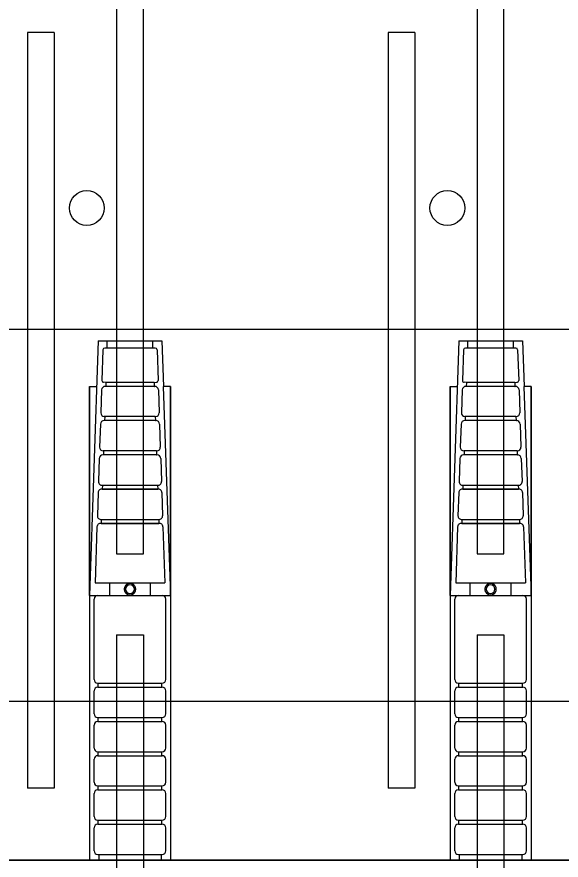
# Model space of a CAD drawing. Extents: x 641328 to 643024, y 298283 to 300065.
# Drawn here: x 642621.2 to 642658.9, y 299659.4 to 299717.9 of the extents above; entities that cross this region are included whole.
import ezdxf

# ---------------------------------------------------------------- set-up
doc = ezdxf.new("R2010")
doc.units = 0
doc.layers.add('2', color=7, linetype='Continuous')
doc.layers.add('63', color=7, linetype='Continuous')

msp = doc.modelspace()

# ---------------------------------------------------------------- linework, layer by layer
at = {"layer": '2'}
for p, q in [((642628.123, 299738.468), (642628.123, 299680.655)), ((642629.973, 299680.655), (642629.973, 299738.468)), ((642653.123, 299738.468), (642653.123, 299680.655)), ((642654.973, 299680.655), (642654.973, 299738.468)), ((642621.952, 299716.797), (642621.952, 299664.413)), ((642623.802, 299716.797), (642621.952, 299716.797)), ((642623.802, 299716.797), (642623.802, 299664.413)), ((642646.952, 299716.797), (642646.952, 299664.413)), ((642648.802, 299716.797), (642646.952, 299716.797)), ((642648.802, 299716.797), (642648.802, 299664.413)), ((642687.271, 299696.199), (642584.298, 299696.199)), ((642626.847, 299695.413), (642626.247, 299677.765)), ((642626.847, 299695.413), (642631.259, 299695.413)), ((642627.47, 299694.915), (642627.47, 299695.413)), ((642630.626, 299694.915), (642630.626, 299695.413)), ((642631.259, 299695.413), (642631.367, 299692.241)), ((642651.847, 299695.413), (642651.247, 299677.765)), ((642651.847, 299695.413), (642656.259, 299695.413)), ((642652.47, 299694.915), (642652.47, 299695.413)), ((642655.626, 299694.915), (642655.626, 299695.413)), ((642656.259, 299695.413), (642656.367, 299692.241)), ((642627.172, 299694.794), (642627.101, 299692.669)), ((642630.798, 299694.915), (642627.298, 299694.915)), ((642630.923, 299694.794), (642630.995, 299692.669)), ((642652.172, 299694.794), (642652.101, 299692.669)), ((642655.798, 299694.915), (642652.298, 299694.915)), ((642655.923, 299694.794), (642655.995, 299692.669)), ((642626.234, 299692.241), (642626.234, 299659.413)), ((642626.247, 299692.241), (642626.234, 299692.241)), ((642626.247, 299677.765), (642626.247, 299692.241)), ((642626.247, 299692.241), (642626.739, 299692.241)), ((642627.079, 299692.015), (642627.025, 299690.418)), ((642627.373, 299692.534), (642627.222, 299692.539)), ((642630.766, 299692.258), (642627.33, 299692.258)), ((642627.364, 299692.257), (642627.338, 299692.257)), ((642627.373, 299692.534), (642627.364, 299692.257)), ((642630.732, 299692.257), (642627.364, 299692.257)), ((642630.722, 299692.534), (642627.373, 299692.534)), ((642630.722, 299692.534), (642630.873, 299692.539)), ((642630.722, 299692.534), (642630.732, 299692.257)), ((642630.732, 299692.257), (642630.757, 299692.257)), ((642631.017, 299692.015), (642631.07, 299690.418)), ((642631.356, 299692.241), (642631.849, 299677.765)), ((642631.849, 299692.241), (642631.356, 299692.241)), ((642631.849, 299677.765), (642631.849, 299692.241)), ((642631.862, 299692.241), (642631.849, 299692.241)), ((642631.862, 299692.241), (642631.862, 299659.413)), ((642651.234, 299692.241), (642651.234, 299659.413)), ((642651.247, 299692.241), (642651.234, 299692.241)), ((642651.247, 299677.765), (642651.247, 299692.241)), ((642651.247, 299692.241), (642651.739, 299692.241)), ((642652.079, 299692.015), (642652.025, 299690.418)), ((642652.373, 299692.534), (642652.222, 299692.539)), ((642655.766, 299692.258), (642652.33, 299692.258)), ((642652.364, 299692.257), (642652.338, 299692.257)), ((642652.373, 299692.534), (642652.364, 299692.257)), ((642655.732, 299692.257), (642652.364, 299692.257)), ((642655.722, 299692.534), (642652.373, 299692.534)), ((642655.722, 299692.534), (642655.873, 299692.539)), ((642655.722, 299692.534), (642655.732, 299692.257)), ((642655.732, 299692.257), (642655.757, 299692.257)), ((642656.017, 299692.015), (642656.07, 299690.418)), ((642656.356, 299692.241), (642656.849, 299677.765)), ((642656.849, 299692.241), (642656.356, 299692.241)), ((642656.849, 299677.765), (642656.849, 299692.241)), ((642656.862, 299692.241), (642656.849, 299692.241)), ((642656.862, 299692.241), (642656.862, 299659.413)), ((642630.845, 299689.882), (642627.25, 299689.882)), ((642627.284, 299689.881), (642627.258, 299689.881)), ((642627.293, 299690.158), (642627.268, 299690.159)), ((642627.293, 299690.158), (642627.284, 299689.881)), ((642630.811, 299689.881), (642627.284, 299689.881)), ((642630.802, 299690.158), (642627.293, 299690.158)), ((642630.802, 299690.158), (642630.828, 299690.159)), ((642630.802, 299690.158), (642630.811, 299689.881)), ((642630.811, 299689.881), (642630.837, 299689.881)), ((642655.845, 299689.882), (642652.25, 299689.882)), ((642652.284, 299689.881), (642652.258, 299689.881)), ((642652.293, 299690.158), (642652.268, 299690.159)), ((642652.293, 299690.158), (642652.284, 299689.881)), ((642655.811, 299689.881), (642652.284, 299689.881)), ((642655.802, 299690.158), (642652.293, 299690.158)), ((642655.802, 299690.158), (642655.828, 299690.159)), ((642655.802, 299690.158), (642655.811, 299689.881)), ((642655.811, 299689.881), (642655.837, 299689.881)), ((642626.999, 299689.639), (642626.945, 299688.042)), ((642631.097, 299689.639), (642631.15, 299688.042)), ((642651.999, 299689.639), (642651.945, 299688.042)), ((642656.097, 299689.639), (642656.15, 299688.042)), ((642630.925, 299687.506), (642627.17, 299687.506)), ((642627.204, 299687.505), (642627.179, 299687.505)), ((642627.213, 299687.782), (642627.188, 299687.783)), ((642627.213, 299687.782), (642627.204, 299687.505)), ((642630.891, 299687.505), (642627.204, 299687.505)), ((642630.882, 299687.782), (642627.213, 299687.782)), ((642630.882, 299687.782), (642630.907, 299687.783)), ((642630.882, 299687.782), (642630.891, 299687.505)), ((642630.891, 299687.505), (642630.917, 299687.505)), ((642655.925, 299687.506), (642652.17, 299687.506)), ((642652.204, 299687.505), (642652.179, 299687.505)), ((642652.213, 299687.782), (642652.188, 299687.783)), ((642652.213, 299687.782), (642652.204, 299687.505)), ((642655.891, 299687.505), (642652.204, 299687.505)), ((642655.882, 299687.782), (642652.213, 299687.782)), ((642655.882, 299687.782), (642655.907, 299687.783)), ((642655.882, 299687.782), (642655.891, 299687.505)), ((642655.891, 299687.505), (642655.917, 299687.505)), ((642626.919, 299687.263), (642626.865, 299685.657)), ((642631.176, 299687.263), (642631.23, 299685.657)), ((642651.919, 299687.263), (642651.865, 299685.657)), ((642656.176, 299687.263), (642656.23, 299685.657)), ((642631.014, 299685.135), (642627.082, 299685.135)), ((642627.107, 299685.407), (642630.988, 299685.407)), ((642627.134, 299685.408), (642627.124, 299685.131)), ((642627.124, 299685.131), (642630.971, 299685.131)), ((642627.134, 299685.408), (642630.962, 299685.408)), ((642630.962, 299685.408), (642630.971, 299685.131)), ((642656.014, 299685.135), (642652.082, 299685.135)), ((642652.107, 299685.407), (642655.988, 299685.407)), ((642652.134, 299685.408), (642652.124, 299685.131)), ((642652.124, 299685.131), (642655.971, 299685.131)), ((642652.134, 299685.408), (642655.962, 299685.408)), ((642655.962, 299685.408), (642655.971, 299685.131)), ((642626.84, 299684.9), (642626.785, 299683.283)), ((642631.256, 299684.9), (642631.31, 299683.283)), ((642651.84, 299684.9), (642651.785, 299683.283)), ((642656.256, 299684.9), (642656.31, 299683.283)), ((642631.093, 299682.76), (642627.002, 299682.76)), ((642627.027, 299683.032), (642631.068, 299683.032)), ((642627.054, 299683.034), (642627.045, 299682.757)), ((642627.045, 299682.757), (642631.051, 299682.757)), ((642627.054, 299683.034), (642631.041, 299683.034)), ((642631.041, 299683.034), (642631.051, 299682.757)), ((642656.093, 299682.76), (642652.002, 299682.76)), ((642652.027, 299683.032), (642656.068, 299683.032)), ((642652.054, 299683.034), (642652.045, 299682.757)), ((642652.045, 299682.757), (642656.051, 299682.757)), ((642652.054, 299683.034), (642656.041, 299683.034)), ((642656.041, 299683.034), (642656.051, 299682.757)), ((642626.76, 299682.526), (642626.629, 299678.629)), ((642631.335, 299682.526), (642631.466, 299678.629)), ((642651.76, 299682.526), (642651.629, 299678.629)), ((642656.335, 299682.526), (642656.466, 299678.629)), ((642628.123, 299680.655), (642629.973, 299680.655)), ((642653.123, 299680.655), (642654.973, 299680.655)), ((642626.629, 299678.629), (642631.466, 299678.629)), ((642651.629, 299678.629), (642656.466, 299678.629)), ((642626.247, 299677.765), (642628.778, 299677.765)), ((642626.56, 299671.932), (642626.56, 299677.513)), ((642628.778, 299677.765), (642629.317, 299677.765)), ((642629.317, 299677.765), (642631.849, 299677.765)), ((642631.535, 299671.932), (642631.535, 299677.513)), ((642651.247, 299677.765), (642653.778, 299677.765)), ((642651.56, 299671.932), (642651.56, 299677.513)), ((642653.778, 299677.765), (642654.317, 299677.765)), ((642654.317, 299677.765), (642656.849, 299677.765)), ((642656.535, 299671.932), (642656.535, 299677.513)), ((642628.123, 299675.026), (642628.123, 299606.287)), ((642628.123, 299675.026), (642629.973, 299675.026)), ((642629.973, 299675.026), (642629.973, 299604.144)), ((642653.123, 299675.026), (642653.123, 299602.885)), ((642653.123, 299675.026), (642654.973, 299675.026)), ((642654.973, 299675.026), (642654.973, 299602.885)), ((642626.812, 299671.681), (642631.284, 299671.681)), ((642626.84, 299671.404), (642626.84, 299671.681)), ((642631.256, 299671.404), (642631.256, 299671.681)), ((642651.812, 299671.681), (642656.284, 299671.681)), ((642651.84, 299671.404), (642651.84, 299671.681)), ((642656.256, 299671.404), (642656.256, 299671.681)), ((642626.56, 299669.558), (642626.56, 299671.153)), ((642626.812, 299671.404), (642631.284, 299671.404)), ((642631.535, 299669.558), (642631.535, 299671.153)), ((642651.56, 299669.558), (642651.56, 299671.153)), ((642651.812, 299671.404), (642656.284, 299671.404)), ((642656.535, 299669.558), (642656.535, 299671.153)), ((642687.271, 299670.413), (642584.298, 299670.413)), ((642626.812, 299669.306), (642631.284, 299669.306)), ((642626.84, 299669.029), (642626.84, 299669.306)), ((642631.256, 299669.029), (642631.256, 299669.306)), ((642651.812, 299669.306), (642656.284, 299669.306)), ((642651.84, 299669.029), (642651.84, 299669.306)), ((642656.256, 299669.029), (642656.256, 299669.306)), ((642626.56, 299667.183), (642626.56, 299668.778)), ((642626.812, 299669.029), (642631.284, 299669.029)), ((642631.535, 299667.183), (642631.535, 299668.778)), ((642651.56, 299667.183), (642651.56, 299668.778)), ((642651.812, 299669.029), (642656.284, 299669.029)), ((642656.535, 299667.183), (642656.535, 299668.778)), ((642626.812, 299666.932), (642631.284, 299666.932)), ((642626.84, 299666.655), (642626.84, 299666.932)), ((642631.256, 299666.655), (642631.256, 299666.932)), ((642651.812, 299666.932), (642656.284, 299666.932)), ((642651.84, 299666.655), (642651.84, 299666.932)), ((642656.256, 299666.655), (642656.256, 299666.932)), ((642626.56, 299664.809), (642626.56, 299666.404)), ((642626.812, 299666.655), (642631.284, 299666.655)), ((642631.535, 299664.809), (642631.535, 299666.404)), ((642651.56, 299664.809), (642651.56, 299666.404)), ((642651.812, 299666.655), (642656.284, 299666.655)), ((642656.535, 299664.809), (642656.535, 299666.404)), ((642626.812, 299664.558), (642631.284, 299664.558)), ((642626.84, 299664.281), (642626.84, 299664.558)), ((642631.256, 299664.281), (642631.256, 299664.558)), ((642651.812, 299664.558), (642656.284, 299664.558)), ((642651.84, 299664.281), (642651.84, 299664.558)), ((642656.256, 299664.281), (642656.256, 299664.558)), ((642626.56, 299662.434), (642626.56, 299664.029)), ((642626.812, 299664.281), (642631.284, 299664.281)), ((642631.535, 299662.434), (642631.535, 299664.029)), ((642651.56, 299662.434), (642651.56, 299664.029)), ((642651.812, 299664.281), (642656.284, 299664.281)), ((642656.535, 299662.434), (642656.535, 299664.029)), ((642626.812, 299662.183), (642631.284, 299662.183)), ((642626.84, 299661.906), (642626.84, 299662.183)), ((642631.256, 299661.906), (642631.256, 299662.183)), ((642651.812, 299662.183), (642656.284, 299662.183)), ((642651.84, 299661.906), (642651.84, 299662.183)), ((642656.256, 299661.906), (642656.256, 299662.183)), ((642626.56, 299660.06), (642626.56, 299661.655)), ((642626.812, 299661.906), (642631.284, 299661.906)), ((642631.535, 299660.06), (642631.535, 299661.655)), ((642651.56, 299660.06), (642651.56, 299661.655)), ((642651.812, 299661.906), (642656.284, 299661.906)), ((642656.535, 299660.06), (642656.535, 299661.655)), ((642584.298, 299659.413), (642687.271, 299659.413)), ((642687.271, 299659.413), (642584.298, 299659.413)), ((642626.234, 299659.413), (642631.862, 299659.413)), ((642626.812, 299659.809), (642631.284, 299659.809)), ((642626.877, 299659.809), (642626.877, 299659.413)), ((642631.219, 299659.809), (642631.219, 299659.413)), ((642651.234, 299659.413), (642656.862, 299659.413)), ((642651.812, 299659.809), (642656.284, 299659.809)), ((642651.877, 299659.809), (642651.877, 299659.413)), ((642656.219, 299659.809), (642656.219, 299659.413))]:
    msp.add_line(p, q, dxfattribs=at)
for centre in [(642626.052, 299704.624), (642651.052, 299704.624)]:
    msp.add_circle(centre, 1.207, dxfattribs=at)
for centre, radius, start, end in [((642627.298, 299694.79), 0.126, 88.07564, 178.07564), ((642630.798, 299694.79), 0.126, 1.92436, 91.92436), ((642652.298, 299694.79), 0.126, 88.07564, 178.07564), ((642655.798, 299694.79), 0.126, 1.92436, 91.92436), ((642627.226, 299692.664), 0.126, 178.07564, 268.07564), ((642630.869, 299692.664), 0.126, 271.92436, 1.92436), ((642652.226, 299692.664), 0.126, 178.07564, 268.07564), ((642655.869, 299692.664), 0.126, 271.92436, 1.92436), ((642627.33, 299692.006), 0.251, 88.07564, 178.07564), ((642630.766, 299692.006), 0.251, 1.92436, 91.92436), ((642652.33, 299692.006), 0.251, 88.07564, 178.07564), ((642655.766, 299692.006), 0.251, 1.92436, 91.92436), ((642627.276, 299690.41), 0.251, 178.07564, 268.07564), ((642630.819, 299690.41), 0.251, 271.92436, 1.92436), ((642652.276, 299690.41), 0.251, 178.07564, 268.07564), ((642655.819, 299690.41), 0.251, 271.92436, 1.92436), ((642627.25, 299689.63), 0.251, 88.07564, 178.07564), ((642630.845, 299689.63), 0.251, 1.92436, 91.92436), ((642652.25, 299689.63), 0.251, 88.07564, 178.07564), ((642655.845, 299689.63), 0.251, 1.92436, 91.92436), ((642627.196, 299688.034), 0.251, 178.07564, 268.07564), ((642630.899, 299688.034), 0.251, 271.92436, 1.92436), ((642652.196, 299688.034), 0.251, 178.07564, 268.07564), ((642655.899, 299688.034), 0.251, 271.92436, 1.92436), ((642627.17, 299687.254), 0.251, 88.07564, 178.07564), ((642630.925, 299687.254), 0.251, 1.92436, 91.92436), ((642652.17, 299687.254), 0.251, 88.07564, 178.07564), ((642655.925, 299687.254), 0.251, 1.92436, 91.92436), ((642627.107, 299685.649), 0.242, 178.07564, 276.28199), ((642630.988, 299685.649), 0.242, 263.71801, 1.92436), ((642652.107, 299685.649), 0.242, 178.07564, 276.28199), ((642655.988, 299685.649), 0.242, 263.71801, 1.92436), ((642627.082, 299684.892), 0.242, 79.86929, 178.07564), ((642631.014, 299684.892), 0.242, 1.92436, 100.13071), ((642652.082, 299684.892), 0.242, 79.86929, 178.07564), ((642656.014, 299684.892), 0.242, 1.92436, 100.13071), ((642627.027, 299683.275), 0.242, 178.07564, 276.28199), ((642631.068, 299683.275), 0.242, 263.71801, 1.92436), ((642652.027, 299683.275), 0.242, 178.07564, 276.28199), ((642656.068, 299683.275), 0.242, 263.71801, 1.92436), ((642627.002, 299682.518), 0.242, 79.86929, 178.07564), ((642631.093, 299682.518), 0.242, 1.92436, 100.13071), ((642652.002, 299682.518), 0.242, 79.86929, 178.07564), ((642656.093, 299682.518), 0.242, 1.92436, 100.13071), ((642629.048, 299678.197), 0.302, 0, 180), ((642629.048, 299678.197), 0.302, 180, 0), ((642654.048, 299678.197), 0.302, 0, 180), ((642654.048, 299678.197), 0.302, 180, 0), ((642626.812, 299677.513), 0.251, 90, 180), ((642631.284, 299677.513), 0.251, 0, 90), ((642651.812, 299677.513), 0.251, 90, 180), ((642656.284, 299677.513), 0.251, 0, 90), ((642626.812, 299671.932), 0.251, 180, 270), ((642631.284, 299671.932), 0.251, 270, 0), ((642651.812, 299671.932), 0.251, 180, 270), ((642656.284, 299671.932), 0.251, 270, 0), ((642626.812, 299671.153), 0.251, 90, 180), ((642631.284, 299671.153), 0.251, 0, 90), ((642651.812, 299671.153), 0.251, 90, 180), ((642656.284, 299671.153), 0.251, 0, 90), ((642626.812, 299669.558), 0.251, 180, 270), ((642631.284, 299669.558), 0.251, 270, 0), ((642651.812, 299669.558), 0.251, 180, 270), ((642656.284, 299669.558), 0.251, 270, 0), ((642626.812, 299668.778), 0.251, 90, 180), ((642631.284, 299668.778), 0.251, 0, 90), ((642651.812, 299668.778), 0.251, 90, 180), ((642656.284, 299668.778), 0.251, 0, 90), ((642626.812, 299667.183), 0.251, 180, 270), ((642631.284, 299667.183), 0.251, 270, 0), ((642651.812, 299667.183), 0.251, 180, 270), ((642656.284, 299667.183), 0.251, 270, 0), ((642626.812, 299666.404), 0.251, 90, 180), ((642631.284, 299666.404), 0.251, 0, 90), ((642651.812, 299666.404), 0.251, 90, 180), ((642656.284, 299666.404), 0.251, 0, 90), ((642626.812, 299664.809), 0.251, 180, 270), ((642631.284, 299664.809), 0.251, 270, 0), ((642651.812, 299664.809), 0.251, 180, 270), ((642656.284, 299664.809), 0.251, 270, 0), ((642626.812, 299664.029), 0.251, 90, 180), ((642631.284, 299664.029), 0.251, 0, 90), ((642651.812, 299664.029), 0.251, 90, 180), ((642656.284, 299664.029), 0.251, 0, 90), ((642626.812, 299662.434), 0.251, 180, 270), ((642631.284, 299662.434), 0.251, 270, 0), ((642651.812, 299662.434), 0.251, 180, 270), ((642656.284, 299662.434), 0.251, 270, 0), ((642626.812, 299661.655), 0.251, 90, 180), ((642631.284, 299661.655), 0.251, 0, 90), ((642651.812, 299661.655), 0.251, 90, 180), ((642656.284, 299661.655), 0.251, 0, 90), ((642626.812, 299660.06), 0.251, 180, 270), ((642631.284, 299660.06), 0.251, 270, 0), ((642651.812, 299660.06), 0.251, 180, 270), ((642656.284, 299660.06), 0.251, 270, 0)]:
    msp.add_arc(centre, radius, start, end, dxfattribs=at)
for points, degree in [([(642627.641, 299677.765), (642627.641, 299678.053), (642627.641, 299678.341), (642627.641, 299678.629)], 2), ([(642629.444, 299678.197), (642629.444, 299678.223), (642629.441, 299678.248), (642629.431, 299678.299), (642629.423, 299678.325), (642629.404, 299678.372), (642629.392, 299678.395), (642629.363, 299678.439), (642629.346, 299678.459), (642629.319, 299678.487), (642629.309, 299678.495), (642629.289, 299678.512), (642629.279, 299678.52), (642629.246, 299678.541), (642629.224, 299678.554), (642629.176, 299678.574), (642629.151, 299678.581), (642629.1, 299678.592), (642629.074, 299678.594), (642629.022, 299678.594), (642628.996, 299678.592), (642628.945, 299678.581), (642628.92, 299678.574), (642628.872, 299678.554), (642628.849, 299678.541), (642628.806, 299678.513), (642628.786, 299678.496), (642628.749, 299678.459), (642628.733, 299678.439), (642628.711, 299678.407), (642628.704, 299678.395), (642628.692, 299678.372), (642628.687, 299678.361), (642628.672, 299678.325), (642628.664, 299678.3), (642628.654, 299678.248), (642628.652, 299678.223), (642628.651, 299678.197)], 3), ([(642630.455, 299678.629), (642630.455, 299678.341), (642630.455, 299678.053), (642630.455, 299677.765)], 2), ([(642652.641, 299677.765), (642652.641, 299678.053), (642652.641, 299678.341), (642652.641, 299678.629)], 2), ([(642654.444, 299678.197), (642654.444, 299678.223), (642654.441, 299678.248), (642654.431, 299678.299), (642654.423, 299678.325), (642654.404, 299678.372), (642654.392, 299678.395), (642654.363, 299678.439), (642654.346, 299678.459), (642654.319, 299678.487), (642654.309, 299678.495), (642654.289, 299678.512), (642654.279, 299678.52), (642654.246, 299678.541), (642654.224, 299678.554), (642654.176, 299678.574), (642654.151, 299678.581), (642654.1, 299678.592), (642654.074, 299678.594), (642654.022, 299678.594), (642653.996, 299678.592), (642653.945, 299678.581), (642653.92, 299678.574), (642653.872, 299678.554), (642653.849, 299678.541), (642653.806, 299678.513), (642653.786, 299678.496), (642653.749, 299678.459), (642653.733, 299678.439), (642653.711, 299678.407), (642653.704, 299678.395), (642653.692, 299678.372), (642653.687, 299678.361), (642653.672, 299678.325), (642653.664, 299678.3), (642653.654, 299678.248), (642653.652, 299678.223), (642653.651, 299678.197)], 3), ([(642655.455, 299678.629), (642655.455, 299678.341), (642655.455, 299678.053), (642655.455, 299677.765)], 2), ([(642628.651, 299678.197), (642628.651, 299678.184), (642628.652, 299678.171), (642628.655, 299678.145), (642628.656, 299678.132), (642628.664, 299678.093), (642628.671, 299678.068), (642628.691, 299678.02), (642628.703, 299677.997), (642628.732, 299677.954), (642628.748, 299677.934), (642628.785, 299677.896), (642628.805, 299677.88), (642628.848, 299677.851), (642628.871, 299677.838), (642628.919, 299677.818), (642628.944, 299677.81), (642628.995, 299677.8), (642629.021, 299677.797), (642629.074, 299677.797), (642629.1, 299677.8), (642629.138, 299677.808), (642629.151, 299677.811), (642629.176, 299677.818), (642629.188, 299677.823), (642629.224, 299677.838), (642629.247, 299677.85), (642629.29, 299677.88), (642629.31, 299677.896), (642629.347, 299677.933), (642629.364, 299677.954), (642629.392, 299677.997), (642629.404, 299678.02), (642629.424, 299678.068), (642629.431, 299678.093), (642629.441, 299678.144), (642629.444, 299678.171), (642629.444, 299678.197)], 3), ([(642653.651, 299678.197), (642653.651, 299678.184), (642653.652, 299678.171), (642653.655, 299678.145), (642653.656, 299678.132), (642653.664, 299678.093), (642653.671, 299678.068), (642653.691, 299678.02), (642653.703, 299677.997), (642653.732, 299677.954), (642653.748, 299677.934), (642653.785, 299677.896), (642653.805, 299677.88), (642653.848, 299677.851), (642653.871, 299677.838), (642653.919, 299677.818), (642653.944, 299677.81), (642653.995, 299677.8), (642654.021, 299677.797), (642654.074, 299677.797), (642654.1, 299677.8), (642654.138, 299677.808), (642654.151, 299677.811), (642654.176, 299677.818), (642654.188, 299677.823), (642654.224, 299677.838), (642654.247, 299677.85), (642654.29, 299677.88), (642654.31, 299677.896), (642654.347, 299677.933), (642654.364, 299677.954), (642654.392, 299677.997), (642654.404, 299678.02), (642654.424, 299678.068), (642654.431, 299678.093), (642654.441, 299678.144), (642654.444, 299678.171), (642654.444, 299678.197)], 3)]:
    msp.add_open_spline(points, degree=degree, dxfattribs=at)
at = {"layer": '63'}
for p, q in [((642623.802, 299664.413), (642621.952, 299664.413)), ((642648.802, 299664.413), (642646.952, 299664.413))]:
    msp.add_line(p, q, dxfattribs=at)

doc.saveas('drawing.dxf')
